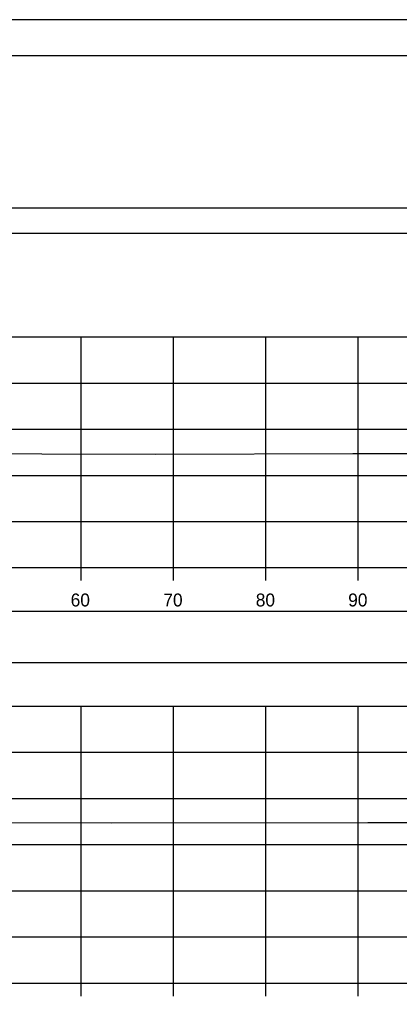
# Model space of a CAD drawing. Extents: x 1369627 to 1374022, y 380035 to 398173.
# Drawn here: x 1372151.9 to 1372193, y 381639 to 381745.5 of the extents above; entities that cross this region are included whole.
import ezdxf

# ---------------------------------------------------------------- set-up
doc = ezdxf.new("R2010")
doc.units = 0
for name, color, linetype in [('Default', 7, 'Continuous'), ('R_Axis', 7, 'Continuous'), ('R_Axis Annot', 7, 'Continuous'), ('R_Border', 7, 'Continuous'), ('R_Exist Surface', 7, 'Continuous'), ('R_Grid', 7, 'Continuous'), ('R_No Plot', 7, 'Continuous')]:
    doc.layers.add(name, color=color, linetype=linetype)

msp = doc.modelspace()

# ---------------------------------------------------------------- linework, layer by layer
at = {"layer": 'Default'}
for points in [[(1371948.53, 381722.36), (1372248.53, 381722.36), (1372248.53, 381725.06), (1371948.53, 381725.06)], [(1371948.53, 381675.85), (1372248.53, 381675.85), (1372248.53, 381681.37), (1371948.53, 381681.37)]]:
    msp.add_lwpolyline(points, close=True, dxfattribs=at)
at = {"layer": 'R_Axis'}
for p, q in [((1371948.53, 381686.12), (1372248.53, 381686.12)), ((1372158.53, 381684.72), (1372158.53, 381686.12)), ((1372168.53, 381684.72), (1372168.53, 381686.12)), ((1372178.53, 381684.72), (1372178.53, 381686.12)), ((1372188.53, 381684.72), (1372188.53, 381686.12)), ((1371948.53, 381641.12), (1372248.53, 381641.12)), ((1372158.53, 381639.72), (1372158.53, 381641.12)), ((1372168.53, 381639.72), (1372168.53, 381641.12)), ((1372178.53, 381639.72), (1372178.53, 381641.12)), ((1372188.53, 381639.72), (1372188.53, 381641.12))]:
    msp.add_line(p, q, dxfattribs=at)
at = {"layer": 'R_Border'}
msp.add_line((1371940.53, 381741.58), (1372256.71, 381741.58), dxfattribs=at)
at = {"layer": 'R_Exist Surface'}
for points in [[(1372129.62, 381698.52), (1372166.63, 381698.43), (1372187.94, 381698.47), (1372196.85, 381698.48), (1372199.21, 381698.51), (1372200.18, 381698.52), (1372202.17, 381698.54), (1372203.46, 381698.55), (1372204.37, 381698.56)], [(1372127.78, 381658.51), (1372161.86, 381658.48), (1372189.58, 381658.51), (1372197.65, 381658.52), (1372200.16, 381658.55), (1372200.77, 381658.55), (1372201.19, 381658.56)]]:
    msp.add_lwpolyline(points, dxfattribs=at)
at = {"layer": 'R_Grid'}
for p, q in [((1371948.53, 381711.12), (1372248.53, 381711.12)), ((1372158.53, 381686.12), (1372158.53, 381711.12)), ((1372168.53, 381686.12), (1372168.53, 381711.12)), ((1372178.53, 381686.12), (1372178.53, 381711.12)), ((1372188.53, 381686.12), (1372188.53, 381711.12)), ((1371948.53, 381706.12), (1372248.53, 381706.12)), ((1371948.53, 381701.12), (1372248.53, 381701.12)), ((1371948.53, 381696.12), (1372248.53, 381696.12)), ((1371948.53, 381691.12), (1372248.53, 381691.12)), ((1371948.53, 381686.12), (1372248.53, 381686.12)), ((1371948.53, 381671.12), (1372248.53, 381671.12)), ((1372158.53, 381641.12), (1372158.53, 381671.12)), ((1372168.53, 381641.12), (1372168.53, 381671.12)), ((1372178.53, 381641.12), (1372178.53, 381671.12)), ((1372188.53, 381641.12), (1372188.53, 381671.12)), ((1371948.53, 381666.12), (1372248.53, 381666.12)), ((1371948.53, 381661.12), (1372248.53, 381661.12)), ((1371948.53, 381656.12), (1372248.53, 381656.12)), ((1371948.53, 381651.12), (1372248.53, 381651.12)), ((1371948.53, 381646.12), (1372248.53, 381646.12)), ((1371948.53, 381641.12), (1372248.53, 381641.12))]:
    msp.add_line(p, q, dxfattribs=at)
at = {"layer": 'R_No Plot'}
msp.add_line((1371928.13, 381745.48), (1372261.46, 381745.48), dxfattribs=at)
for points in [[(1371928.12, 381745.48), (1372261.46, 381745.48), (1372261.46, 381532.14), (1371928.12, 381532.14)], [(1372174.45, 381741.58), (1372194.07, 381741.58), (1372194.07, 381731.7), (1372210.18, 381731.7), (1372233.38, 381731.7), (1372233.38, 381699.03), (1372256.59, 381699.03), (1372256.71, 381536.12), (1371940.53, 381536.12), (1371940.53, 381741.58)]]:
    msp.add_lwpolyline(points, close=True, dxfattribs=at)

# ---------------------------------------------------------------- texts
at = {"layer": 'R_Axis Annot'}
for s, p in [('60', (1372157.41, 381681.92)), ('70', (1372167.44, 381681.92)), ('80', (1372177.44, 381681.92)), ('90', (1372187.44, 381681.92))]:
    msp.add_text(s, height=1.4, dxfattribs=at).set_placement(p)

doc.saveas('drawing.dxf')
